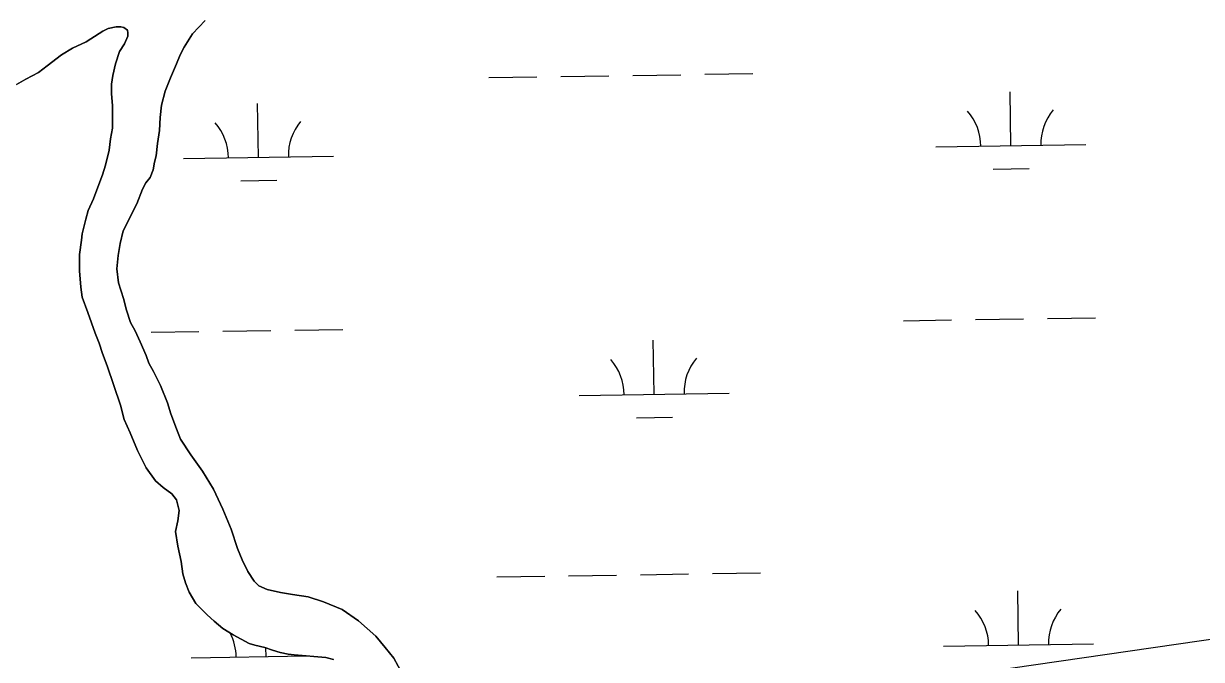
# Model space of a CAD drawing. Extents: x 3823584 to 3861785, y 301729 to 327625.
# Drawn here: x 3857442 to 3858228, y 324990 to 325413 of the extents above; entities that cross this region are included whole.
import ezdxf

# ---------------------------------------------------------------- set-up
doc = ezdxf.new("R2010")
doc.units = 0
for name, color, linetype in [('V-TOPO-SHOR', 7, 'Continuous'), ('V-UTIL-LINE', 7, 'Continuous'), ('V-WETL-SWMP', 7, 'Continuous')]:
    doc.layers.add(name, color=color, linetype=linetype)

msp = doc.modelspace()

# ---------------------------------------------------------------- linework, layer by layer
at = {"layer": 'V-TOPO-SHOR'}
for points in [[(3857563.01, 325415.51), (3857554.7, 325406.58), (3857549.13, 325397.63), (3857546.34, 325392.56), (3857543.94, 325386.71), (3857539.93, 325377.35), (3857536.33, 325368.38), (3857533.89, 325359), (3857533.03, 325350.79), (3857532.55, 325342.18), (3857531.29, 325333.57)], [(3857648.65, 324989.8), (3857643.57, 324991.02), (3857622.44, 324992.79), (3857618.53, 324993.22), (3857613.06, 324994.44), (3857607.98, 324996.06), (3857602.91, 324997.67), (3857596.26, 324999.3), (3857592.36, 325000.51), (3857581.84, 325006.1), (3857574.83, 325010.47), (3857569, 325015.23), (3857564.35, 325019.58), (3857556.98, 325027.09), (3857552.35, 325034.57), (3857550.06, 325040.86), (3857548.15, 325046.75), (3857547.06, 325054.99), (3857544.81, 325065.19), (3857543.33, 325074.99), (3857544.97, 325082.03), (3857545.82, 325089.07), (3857543.92, 325096.14), (3857540.83, 325100.08), (3857535, 325104.44), (3857529.95, 325108.8), (3857523.76, 325117.47), (3857518, 325128.89), (3857513.02, 325140.68), (3857509.19, 325149.72), (3857506.54, 325159.15), (3857497.78, 325185.47), (3857494.72, 325193.72), (3857492.44, 325200.4), (3857489.76, 325207.08), (3857484.8, 325220.84), (3857480.98, 325231.06), (3857480.26, 325237.72), (3857479.19, 325248.7), (3857479.29, 325259.66), (3857480.56, 325269.05), (3857480.99, 325273.35), (3857483.43, 325283.12), (3857485.05, 325288.98), (3857488.65, 325296.77), (3857492.27, 325306.14), (3857494.68, 325312.77), (3857496.69, 325319.02), (3857499.14, 325329.18), (3857500, 325336.61), (3857501.24, 325343.65), (3857501.3, 325350.3), (3857501.38, 325358.53), (3857500.67, 325366.76), (3857500.73, 325373.02), (3857501.57, 325378.89), (3857503.21, 325386.71), (3857506.03, 325394.9), (3857509.21, 325399.96), (3857511.61, 325405.03), (3857511.63, 325407.38), (3857511.26, 325408.95), (3857508.93, 325410.93), (3857506.97, 325411.34), (3857503.84, 325411.37), (3857498.35, 325410.25), (3857494.8, 325408.32), (3857486.92, 325403.31), (3857483.77, 325401.38), (3857474.72, 325397.16), (3857467.24, 325392.53), (3857457.77, 325385.18), (3857451.85, 325380.93), (3857443.59, 325376.31), (3857437.29, 325372.84)], [(3857531.29, 325333.57), (3857530.43, 325325.36), (3857529.22, 325321.06), (3857528.39, 325315.98), (3857526.38, 325310.91), (3857523.6, 325307.41), (3857521.21, 325303.12), (3857517.6, 325293.37), (3857508.42, 325275.44), (3857506.38, 325266.84), (3857505.13, 325259.02), (3857504.26, 325250.02), (3857505.35, 325240.62), (3857506.87, 325235.9), (3857508.77, 325229.62), (3857509.9, 325224.91), (3857510.66, 325222.55), (3857513.32, 325214.3), (3857516.4, 325208.79), (3857519.86, 325201.32), (3857523.69, 325192.27), (3857525.6, 325187.16), (3857528.68, 325181.65), (3857533.29, 325172.21), (3857537.88, 325160.81), (3857540.16, 325153.35), (3857543.98, 325143.52), (3857546.66, 325136.45), (3857553.61, 325126.2), (3857561.33, 325115.16), (3857568.66, 325103.34), (3857574.8, 325089.97), (3857580.55, 325076.6), (3857584.74, 325063.64), (3857587.8, 325056.17), (3857591.64, 325048.3), (3857595.89, 325041.99), (3857598.99, 325038.83), (3857604.45, 325036.43), (3857613.44, 325034.38), (3857621.26, 325033.14), (3857631.81, 325031.47), (3857641.96, 325028.24), (3857654.45, 325023.03), (3857665.34, 325015.49), (3857676.99, 325005.19), (3857683.19, 324997.69), (3857688.99, 324990.59), (3857694.77, 324979.96)]]:
    msp.add_lwpolyline(points, dxfattribs=at)
at = {"layer": 'V-UTIL-LINE'}
msp.add_lwpolyline([(3852941.92, 325727.47), (3854368.83, 325074.06), (3855408.47, 324594.35), (3859407.65, 325173.29)], dxfattribs=at)
at = {"layer": 'V-WETL-SWMP'}
for p, q in [((3857554.7, 325406.58), (3857563.01, 325415.51)), ((3857486.92, 325403.31), (3857494.8, 325408.33)), ((3857494.8, 325408.33), (3857498.34, 325410.25)), ((3857498.34, 325410.25), (3857503.84, 325411.37)), ((3857503.84, 325411.37), (3857506.97, 325411.34)), ((3857506.97, 325411.34), (3857508.92, 325410.93)), ((3857508.92, 325410.93), (3857511.25, 325408.95)), ((3857511.25, 325408.95), (3857511.63, 325407.38)), ((3857511.63, 325407.38), (3857511.61, 325405.03)), ((3857549.13, 325397.63), (3857554.7, 325406.58)), ((3857474.72, 325397.16), (3857483.77, 325401.38)), ((3857483.77, 325401.38), (3857486.92, 325403.31)), ((3857509.21, 325399.96), (3857506.03, 325394.9)), ((3857511.61, 325405.03), (3857509.21, 325399.96)), ((3857457.77, 325385.18), (3857467.24, 325392.53)), ((3857467.24, 325392.53), (3857474.72, 325397.16)), ((3857506.03, 325394.9), (3857503.21, 325386.71)), ((3857543.94, 325386.71), (3857546.34, 325392.56)), ((3857546.34, 325392.56), (3857549.13, 325397.63)), ((3857451.85, 325380.93), (3857457.77, 325385.18)), ((3857503.21, 325386.71), (3857501.57, 325378.89)), ((3857539.93, 325377.35), (3857543.94, 325386.71)), ((3857437.29, 325372.84), (3857443.59, 325376.31)), ((3857443.59, 325376.31), (3857451.85, 325380.93)), ((3857501.57, 325378.89), (3857500.73, 325373.02)), ((3857536.33, 325368.38), (3857539.93, 325377.35)), ((3857752.4, 325377.41), (3857784.4, 325377.9)), ((3857800.39, 325378.15), (3857832.39, 325378.64)), ((3857848.39, 325378.89), (3857880.39, 325379.38)), ((3857896.38, 325379.63), (3857928.38, 325380.12)), ((3857500.73, 325373.02), (3857500.67, 325366.76)), ((3857533.89, 325359), (3857536.33, 325368.38)), ((3858100.46, 325332.03), (3858099.9, 325368.02)), ((3857500.67, 325366.76), (3857501.38, 325358.53)), ((3857598.61, 325324.29), (3857598.05, 325360.29)), ((3857501.38, 325358.53), (3857501.3, 325350.3)), ((3857533.02, 325350.79), (3857533.89, 325359)), ((3857501.3, 325350.3), (3857501.24, 325343.65)), ((3857532.55, 325342.18), (3857533.02, 325350.79)), ((3857500, 325336.61), (3857499.14, 325329.18)), ((3857501.24, 325343.65), (3857500, 325336.61)), ((3857531.29, 325333.57), (3857532.55, 325342.18)), ((3857499.14, 325329.18), (3857496.7, 325319.02)), ((3857530.43, 325325.36), (3857531.29, 325333.57)), ((3858050.46, 325331.26), (3858150.45, 325332.8)), ((3857528.39, 325315.98), (3857529.22, 325321.06)), ((3857529.22, 325321.06), (3857530.43, 325325.36)), ((3857548.62, 325323.52), (3857648.6, 325325.06)), ((3857494.68, 325312.77), (3857492.27, 325306.14)), ((3857496.7, 325319.02), (3857494.68, 325312.77)), ((3857526.38, 325310.91), (3857528.39, 325315.98)), ((3858088.7, 325316.41), (3858112.69, 325316.78)), ((3857492.27, 325306.14), (3857488.65, 325296.77)), ((3857521.22, 325303.12), (3857523.61, 325307.41)), ((3857523.61, 325307.41), (3857526.38, 325310.91)), ((3857586.85, 325308.68), (3857610.85, 325309.05)), ((3857488.65, 325296.77), (3857485.05, 325288.98)), ((3857517.6, 325293.37), (3857521.22, 325303.12)), ((3857485.05, 325288.98), (3857483.43, 325283.12)), ((3857508.42, 325275.44), (3857517.6, 325293.37)), ((3857483.43, 325283.12), (3857480.99, 325273.35)), ((3857480.99, 325273.35), (3857480.56, 325269.05)), ((3857506.38, 325266.84), (3857508.42, 325275.44)), ((3857480.56, 325269.05), (3857479.29, 325259.66)), ((3857505.13, 325259.02), (3857506.38, 325266.84)), ((3857479.29, 325259.66), (3857479.19, 325248.7)), ((3857504.26, 325250.02), (3857505.13, 325259.02)), ((3857505.35, 325240.62), (3857504.26, 325250.02)), ((3857479.19, 325248.7), (3857480.26, 325237.72)), ((3857480.26, 325237.72), (3857480.98, 325231.06)), ((3857506.87, 325235.9), (3857505.35, 325240.62)), ((3857508.77, 325229.62), (3857506.87, 325235.9)), ((3857480.98, 325231.06), (3857484.8, 325220.84)), ((3857509.9, 325224.91), (3857508.77, 325229.62)), ((3857484.8, 325220.84), (3857489.76, 325207.08)), ((3857510.66, 325222.55), (3857509.9, 325224.91)), ((3857513.32, 325214.3), (3857510.66, 325222.55)), ((3857516.41, 325208.79), (3857513.32, 325214.3)), ((3858028.84, 325215.48), (3858060.83, 325215.97)), ((3858076.83, 325216.22), (3858108.83, 325216.71)), ((3858124.83, 325216.96), (3858156.82, 325217.45)), ((3857489.76, 325207.08), (3857492.44, 325200.4)), ((3857519.86, 325201.32), (3857516.41, 325208.79)), ((3857526.99, 325207.74), (3857558.99, 325208.23)), ((3857574.98, 325208.48), (3857606.98, 325208.97)), ((3857622.98, 325209.22), (3857654.97, 325209.71)), ((3857862.51, 325166.48), (3857861.95, 325202.47)), ((3857492.44, 325200.4), (3857494.72, 325193.72)), ((3857523.69, 325192.27), (3857519.86, 325201.32)), ((3857494.72, 325193.72), (3857497.78, 325185.47)), ((3857525.6, 325187.16), (3857523.69, 325192.27)), ((3857528.68, 325181.65), (3857525.6, 325187.16)), ((3857497.78, 325185.47), (3857506.54, 325159.15)), ((3857533.29, 325172.21), (3857528.68, 325181.65)), ((3857537.88, 325160.81), (3857533.29, 325172.21)), ((3857812.52, 325165.71), (3857912.5, 325167.25)), ((3857506.54, 325159.15), (3857509.19, 325149.72)), ((3857540.16, 325153.35), (3857537.88, 325160.81)), ((3857509.19, 325149.72), (3857513.02, 325140.68)), ((3857543.98, 325143.52), (3857540.16, 325153.35)), ((3857850.75, 325150.86), (3857874.75, 325151.23)), ((3857513.02, 325140.68), (3857518, 325128.89)), ((3857546.66, 325136.45), (3857543.98, 325143.52)), ((3857553.61, 325126.2), (3857546.66, 325136.45)), ((3857518, 325128.89), (3857523.76, 325117.47)), ((3857561.33, 325115.16), (3857553.61, 325126.2)), ((3857523.76, 325117.47), (3857529.95, 325108.8)), ((3857529.95, 325108.8), (3857535, 325104.44)), ((3857568.66, 325103.34), (3857561.33, 325115.16)), ((3857535, 325104.44), (3857540.83, 325100.08)), ((3857574.8, 325089.97), (3857568.66, 325103.34)), ((3857540.83, 325100.08), (3857543.92, 325096.14)), ((3857543.92, 325096.14), (3857545.81, 325089.07)), ((3857545.81, 325089.07), (3857544.96, 325082.03)), ((3857580.55, 325076.6), (3857574.8, 325089.97)), ((3857544.96, 325082.03), (3857543.33, 325074.99)), ((3857584.73, 325063.64), (3857580.55, 325076.6)), ((3857543.33, 325074.99), (3857544.81, 325065.19)), ((3857544.81, 325065.19), (3857547.06, 325054.99)), ((3857587.8, 325056.17), (3857584.73, 325063.64)), ((3857547.06, 325054.99), (3857548.16, 325046.75)), ((3857591.64, 325048.3), (3857587.8, 325056.17)), ((3857548.16, 325046.75), (3857550.06, 325040.86)), ((3857595.89, 325041.99), (3857591.64, 325048.3)), ((3857757.53, 325044.78), (3857789.53, 325045.27)), ((3857805.52, 325045.52), (3857837.52, 325046.01)), ((3857853.52, 325046.26), (3857885.51, 325046.75)), ((3857901.51, 325047), (3857933.51, 325047.49)), ((3857550.06, 325040.86), (3857552.35, 325034.57)), ((3857598.99, 325038.83), (3857595.89, 325041.99)), ((3857604.45, 325036.43), (3857598.99, 325038.83)), ((3857552.35, 325034.57), (3857556.98, 325027.09)), ((3857613.44, 325034.39), (3857604.45, 325036.43)), ((3857621.26, 325033.14), (3857613.44, 325034.39)), ((3857631.81, 325031.47), (3857621.26, 325033.14)), ((3857641.97, 325028.24), (3857631.81, 325031.47)), ((3858105.59, 324999.39), (3858105.03, 325035.39)), ((3857556.98, 325027.09), (3857564.35, 325019.58)), ((3857654.45, 325023.03), (3857641.97, 325028.24)), ((3857665.34, 325015.49), (3857654.45, 325023.03)), ((3857564.35, 325019.58), (3857569, 325015.23)), ((3857569, 325015.23), (3857574.83, 325010.47)), ((3857676.99, 325005.19), (3857665.34, 325015.49)), ((3857574.83, 325010.47), (3857581.84, 325006.1)), ((3857581.84, 325006.1), (3857592.36, 325000.51)), ((3857592.36, 325000.51), (3857596.27, 324999.3)), ((3857596.27, 324999.3), (3857602.91, 324997.67)), ((3857683.19, 324997.7), (3857676.99, 325005.19)), ((3858055.59, 324998.62), (3858155.58, 325000.16)), ((3857553.74, 324990.88), (3857630.96, 324992.08)), ((3857602.91, 324997.67), (3857607.98, 324996.06)), ((3857603.74, 324991.66), (3857603.65, 324997.44)), ((3857607.98, 324996.06), (3857613.06, 324994.44)), ((3857613.06, 324994.44), (3857618.53, 324993.22)), ((3857618.53, 324993.22), (3857622.44, 324992.79)), ((3857622.44, 324992.79), (3857643.57, 324991.02)), ((3857643.57, 324991.02), (3857648.65, 324989.8)), ((3857688.99, 324990.59), (3857683.19, 324997.7)), ((3857694.77, 324979.96), (3857688.99, 324990.59))]:
    msp.add_line(p, q, dxfattribs=at)
for centre, start, end in [((3858045.21, 325331.65), 0.11154, 41.6552), ((3858155.69, 325333.36), 140.11153, 181.65519), ((3857543.37, 325323.91), 0.11154, 41.6552), ((3857653.84, 325325.62), 140.11153, 181.65519), ((3857807.27, 325166.1), 0.11154, 41.6552), ((3857917.74, 325167.81), 140.11153, 181.65519), ((3858050.34, 324999.02), 0.11154, 41.6552), ((3858160.82, 325000.72), 140.11153, 181.65519), ((3857548.49, 324991.28), 0.11154, 27.07432), ((3857658.97, 324992.98), 180.48979, 181.65519)]:
    msp.add_arc(centre, 35.25, start, end, dxfattribs=at)

doc.saveas('drawing.dxf')
